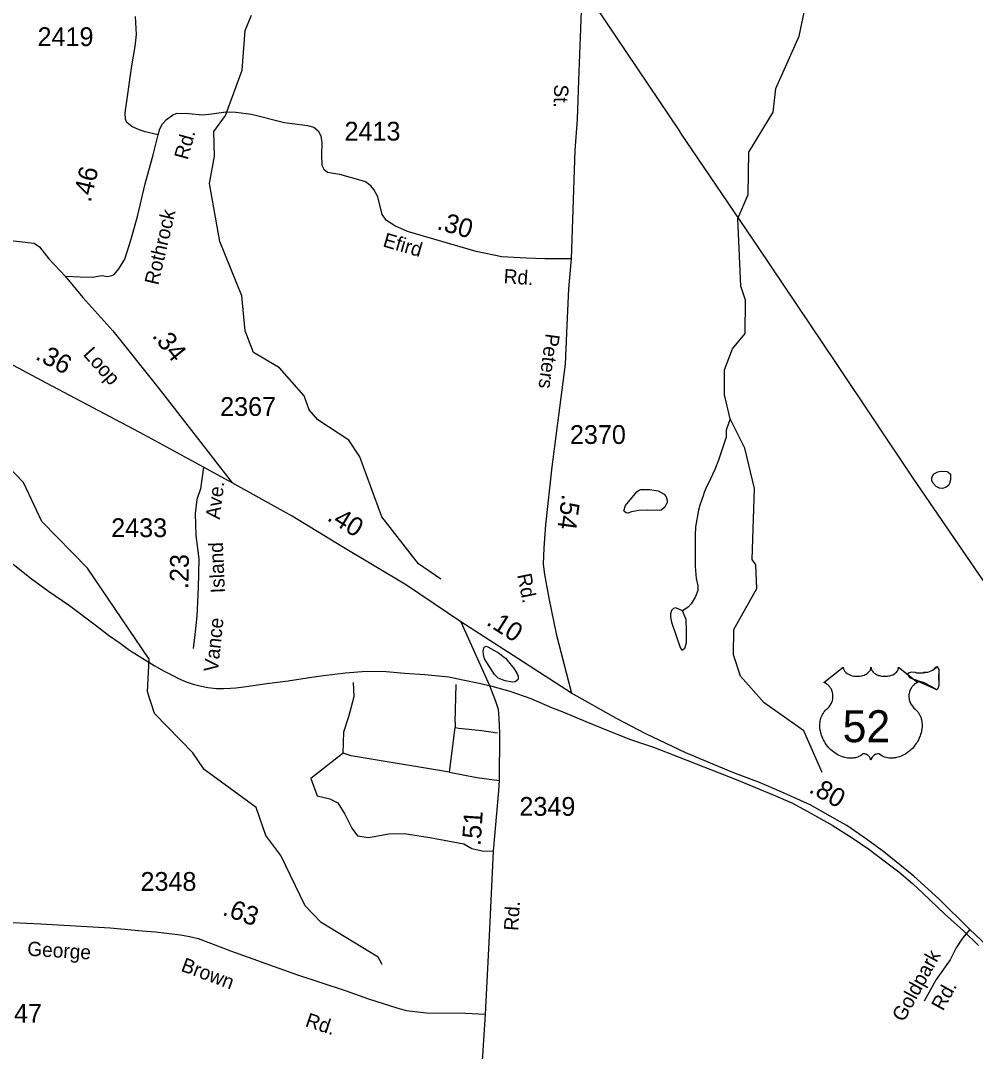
# Model space of a CAD drawing. Extents: x 1473865 to 1648260, y 639067 to 773536.
# Drawn here: x 1592007 to 1598356, y 650117 to 656971 of the extents above; entities that cross this region are included whole.
import ezdxf

# ---------------------------------------------------------------- set-up
doc = ezdxf.new("R2010")
doc.units = 0
for name, color, linetype in [('Exist Hydrographic Misc Water Feature', 7, 'Continuous'), ('Exist Railroad Mainline', 7, 'Continuous'), ('Exist Road Non-System Type 51', 7, 'Continuous'), ('Exist Road Non-System Type 51 Label', 7, 'Continuous'), ('Exist Road Primary US Attributed', 7, 'Continuous'), ('Exist Road Primary US Mileage Hundredths English Label', 7, 'Continuous'), ('Exist Road Primary US Shield CELL', 7, 'Continuous'), ('Exist Road Primary US Shield Number Label', 7, 'Continuous'), ('Exist Road Secondary Mileage Hundredths English Label', 7, 'Continuous'), ('Exist Road Secondary Type 41 Attributed', 7, 'Continuous'), ('Exist Road Secondary Type 51 Attributed', 7, 'Continuous'), ('Exist Road Secondary Type 51 Label', 7, 'Continuous'), ('Exist Road Secondary Type 51 Number Label', 7, 'Continuous'), ('Exist Utilities Electrical Transmission Line', 7, 'Continuous')]:
    doc.layers.add(name, color=color, linetype=linetype)

msp = doc.modelspace()

# ---------------------------------------------------------------- linework, layer by layer
at = {"layer": 'Exist Hydrographic Misc Water Feature'}
for points in [[(1597336.5, 651971.2), (1597215.5, 652249.4), (1596950.4, 652435.3), (1596794.5, 652612.4), (1596746.5, 652754.5), (1596748.5, 652921.9), (1596902.5, 653194.5), (1596896.5, 653352.2), (1596871.5, 653388.7), (1596886.5, 653861.1), (1596823.5, 654128.2), (1596725.5, 654323.9), (1596686.5, 654482.3), (1596688.5, 654649.6), (1596740.5, 654789.7), (1596824.5, 654889.8), (1596827.5, 655112.9), (1596795.5, 655205.5), (1596776.6, 655655.5), (1596845.6, 655815), (1596849.6, 656097.2), (1597011.5, 656363.1), (1597029.5, 656520.2), (1597184.5, 656868.3), (1597247.6, 657175.6)], [(1594802.4, 653256.6), (1594653.5, 653358.1), (1594408.5, 653671.5), (1594263.4, 654071.6), (1594189.5, 654181.5), (1593983.4, 654316.9), (1593925.5, 654383.7), (1593893.4, 654476.3), (1593729.5, 654663.4), (1593555.5, 654765.4), (1593499.5, 654907.6), (1593477.5, 655141.2), (1593331.5, 655501.9), (1593262.5, 655887.3), (1593297.4, 656070.4), (1593291.5, 656234.6), (1593368.5, 656341.4), (1593480.4, 656641.1), (1593500.5, 656906.6), (1593543.5, 657007.5)], [(1594410.5, 650694.4), (1594385.4, 650744.1), (1594005.4, 650975), (1593898.4, 651085.5), (1593736.5, 651420.3), (1593638.4, 651553.6), (1593573.4, 651738.6), (1593227.4, 651991.8), (1593153.4, 652101.7), (1592898.4, 652362.8), (1592850.4, 652508.2), (1592861.4, 652724.7), (1592452.4, 653330.3), (1592148.4, 653641.7), (1592026.4, 653900.2), (1591911.5, 654020.7), (1591847.4, 654179.5), (1591807.4, 654354.3), (1591660.4, 654573.9), (1591629.4, 654722.2), (1591602.5, 655192.2), (1591413.4, 655425.7), (1591372.5, 655442.9)], [(1596725.5, 654323.9), (1596698.7, 654248.9), (1596698.1, 654200.5), (1596685.6, 654160.6), (1596648.1, 654048.9), (1596623.2, 653985.4), (1596580, 653890.3), (1596565.7, 653865.9), (1596553.3, 653834.2), (1596544.9, 653812.2), (1596524, 653748.6), (1596515.6, 653716.8), (1596494.1, 653604.8), (1596493.4, 653549), (1596492.7, 653340.6), (1596499.6, 653260.9), (1596511, 653213), (1596510.5, 653181.1), (1596494.1, 653141.2), (1596465.5, 653093.3), (1596445.1, 653069.9), (1596408.7, 653046)], [(1598127.5, 653975.5), (1598167.7, 653973.1), (1598175.6, 653968.8), (1598189.3, 653954.6), (1598191.2, 653940.6), (1598190.8, 653916.8), (1598184.5, 653893.2), (1598176.3, 653881), (1598162.3, 653869), (1598138.1, 653859.6), (1598118.1, 653861.7), (1598094.3, 653873.6), (1598074.6, 653896.2), (1598066.7, 653910.3), (1598067.1, 653934.1), (1598079.4, 653958.5), (1598105.5, 653971.9), (1598127.5, 653975.5)], [(1596151.1, 653853.5), (1596191.1, 653852.7), (1596246.9, 653844.2), (1596286.7, 653821.3), (1596300.5, 653805.4), (1596306.2, 653783.2), (1596306.1, 653767.5), (1596291.5, 653735), (1596267.3, 653715.8), (1596253.3, 653713.6), (1596173.4, 653716.9), (1596117.3, 653713.9), (1596069.1, 653705.8), (1596044.9, 653696.5), (1596033.1, 653698.4), (1596025, 653705.1), (1596019.2, 653711), (1596029.5, 653746.9), (1596104.9, 653838.1), (1596119, 653849.3), (1596131, 653853.1), (1596151.1, 653853.5)], [(1596408.7, 653046), (1596363, 653066.7), (1596348.9, 653062.8), (1596334.8, 653049.2), (1596328.5, 653027.2), (1596328.1, 653003.4), (1596335.8, 652971.2), (1596393.5, 652801.8), (1596403.3, 652786), (1596423.5, 652797.9), (1596434, 652833.9), (1596434.9, 652913.4), (1596432, 652989.8), (1596408.7, 653046)], [(1595089.1, 652805.2), (1595103.1, 652811.5), (1595113.2, 652807.1), (1595184.7, 652766.3), (1595232.2, 652731.7), (1595289.2, 652660.8), (1595308.9, 652628.4), (1595316.6, 652612.7), (1595316.5, 652596.2), (1595312.4, 652588.1), (1595296.2, 652574.5), (1595276.2, 652572.5), (1595228.2, 652581.6), (1595182.4, 652598.1), (1595158.6, 652622.4), (1595092.1, 652727.2), (1595084.4, 652755.2), (1595082.8, 652779.1), (1595089.1, 652805.2)], [(1598104.3, 652673.7), (1598092.4, 652671.5), (1598070, 652649.8), (1598037.9, 652636.5), (1598013.9, 652637), (1598005.8, 652633.1), (1597965.9, 652633.1), (1597958, 652637.3), (1597934, 652637.8), (1597909.8, 652631.7), (1597903.7, 652626.1), (1597917.5, 652603.6), (1597977.1, 652581.1), (1598008.9, 652573.1), (1598064.8, 652544.1), (1598096.4, 652523.7), (1598104.5, 652527.7), (1598110.5, 652534.9), (1598114.8, 652555.3), (1598111.6, 652615.3), (1598116, 652639.1), (1598114.2, 652655.5), (1598104.3, 652673.7)], [(1598104.3, 652673.7), (1598070, 652649.8), (1598037.9, 652636.5), (1598005.8, 652633.1), (1597965.9, 652633.1), (1597958, 652637.3), (1597934, 652637.8), (1597909.8, 652631.7), (1597903.7, 652626.1), (1597917.5, 652603.6), (1598096.4, 652523.7), (1598104.5, 652527.7), (1598110.5, 652534.9), (1598114.8, 652555.3), (1598116, 652639.1), (1598114.2, 652655.5), (1598104.3, 652673.7)]]:
    msp.add_lwpolyline(points, dxfattribs=at)
at = {"layer": 'Exist Railroad Mainline'}
for points in [[(1591958.4, 653357.9), (1592077.3, 653262.6), (1592192.5, 653177.5), (1592331.4, 653082), (1592511.9, 652946.1), (1592591.7, 652884.3), (1592668.5, 652831.5), (1592731, 652785.4), (1592794.4, 652744.9), (1592894.4, 652682.5)], [(1592894.4, 652682.5), (1592961.2, 652644.9), (1593019.5, 652616.1), (1593057.7, 652597.3), (1593107.1, 652574.1), (1593154, 652558.2), (1593199.8, 652547), (1593252.4, 652537.6), (1593308.7, 652531), (1593355.3, 652529.3), (1593402.4, 652531.7), (1593437.4, 652534.4), (1593491.6, 652541.9), (1593643.7, 652562.3), (1593785.9, 652580.8), (1593912.2, 652601.5), (1594020.3, 652616.3), (1594166.4, 652634.8), (1594304.5, 652645.4), (1594438.5, 652643.9), (1594560.3, 652632.6), (1594694.2, 652623.3), (1594854.1, 652607.7), (1594947.8, 652588.6), (1595055.6, 652565.6), (1595141.4, 652544.6), (1595261, 652513.4), (1595400.5, 652464), (1595537.9, 652404.4), (1595623.5, 652369.6), (1595764.7, 652310.1), (1595912.2, 652250.5), (1596061.5, 652191.1), (1596214.9, 652139.4), (1596386.2, 652073.7), (1596764.6, 651925.8), (1596894, 651872.3), (1597011.3, 651823.9), (1597139, 651766.5), (1597258.1, 651702.5), (1597402.7, 651620.3), (1597537.3, 651536), (1597646.8, 651461.3), (1597757.8, 651377.5), (1597847.7, 651310), (1597937.5, 651233.4), (1598006.7, 651168.9), (1598151, 651031.4), (1598277.7, 650918.1), (1598376.6, 650821.1)]]:
    msp.add_lwpolyline(points, dxfattribs=at)
at = {"layer": 'Exist Road Non-System Type 51'}
for p, q in [((1594897.2, 652305.8), (1594903.4, 652555.8)), ((1594897.2, 652305.8), (1594897.5, 652271.2)), ((1594860, 651973.9), (1594897.5, 652271.2))]:
    msp.add_line(p, q, dxfattribs=at)
for points in [[(1592921.5, 656211.3), (1592931.9, 656251.4), (1592950.2, 656285.2), (1592976.4, 656312.9), (1593016.6, 656342.7), (1593046.8, 656355.1), (1593126.7, 656353.9), (1593216.5, 656345), (1593278.7, 656350.6), (1593372.6, 656365.9), (1593437.2, 656361.8), (1593542.9, 656348.3), (1593762.1, 656293), (1593913.8, 656274.5), (1593957.8, 656264), (1593985.5, 656239.3), (1594002.9, 656205.3), (1594010.1, 656159.1), (1594006.9, 656081.4), (1594009.9, 656011.3), (1594023.6, 655983), (1594047.4, 655962.9), (1594126.9, 655949.5), (1594270.4, 655911.4), (1594288.8, 655903.7)], [(1594151.5, 652100.8), (1594155.3, 652243), (1594189.9, 652342.9), (1594224.4, 652477.4), (1594220.6, 652569.6)], [(1594897.5, 652271.2), (1594920.3, 652266), (1595074, 652250), (1595179, 652236.2)], [(1594205.2, 652081.6), (1594151.5, 652100.8), (1593936.5, 651931.7)], [(1594860, 651973.9), (1594205.2, 652081.6)], [(1594860, 651973.9), (1595041.4, 651938.1), (1595188.4, 651917.3)], [(1593936.5, 651931.7), (1593978.7, 651816.5), (1594063.2, 651797.3), (1594116.9, 651770.4), (1594163, 651693.5), (1594209.1, 651601.3), (1594247.5, 651551.3), (1594320.4, 651539.8), (1594454.8, 651562.9), (1594558.5, 651566.7), (1594727.4, 651539.8), (1594953.9, 651497.6), (1595007.7, 651466.8), (1595076.8, 651451.4), (1595149.8, 651447.6)], [(1598319.1, 650928.2), (1598269.7, 650869.3), (1598227, 650805.9), (1598188, 650726.5), (1598094.3, 650595.7), (1598014.4, 650450.6)]]:
    msp.add_lwpolyline(points, dxfattribs=at)
at = {"layer": 'Exist Road Primary US Attributed'}
msp.add_line((1593413.5, 653896.9), (1593223.5, 654001), dxfattribs=at)
for points in [[(1593223.5, 654001), (1592833.9, 654214.2), (1592259.8, 654517.5), (1592180.2, 654560), (1591546.7, 654898.5)], [(1594934.2, 652973.9), (1594572.7, 653216.2), (1594142.1, 653473.6), (1593812.7, 653675.8), (1593413.5, 653896.9)], [(1595670.8, 652498.6), (1595282.7, 652749.2), (1594934.2, 652973.9)], [(1599158.9, 650137.8), (1598319.1, 650928.2), (1598112.2, 651130.7), (1597946.2, 651282.8), (1597747.9, 651444.2), (1597631, 651527.8), (1597501.9, 651619.2), (1597456.3, 651642.6), (1597258, 651757.4), (1597064.7, 651843.9), (1596919.7, 651905.6), (1596743.7, 651972.2), (1596429.8, 652101.9), (1596163.8, 652229.6), (1595969.2, 652329.9), (1595670.8, 652498.6)]]:
    msp.add_lwpolyline(points, dxfattribs=at)
at = {"layer": 'Exist Road Primary US Shield CELL'}
msp.add_lwpolyline([(1597477.3, 652672.4), (1597477.6, 652667.1), (1597478.9, 652660.7), (1597479.9, 652657.5), (1597482.9, 652651.2), (1597487.7, 652643.9), (1597494.5, 652636.7), (1597502.2, 652630.4), (1597507.3, 652627), (1597516.1, 652622.3), (1597526.1, 652618.1), (1597537.2, 652614.9), (1597548.5, 652612.6), (1597560.9, 652611.3), (1597573.1, 652611.1), (1597586.3, 652612), (1597600.9, 652614.9), (1597607.6, 652616.6), (1597615.2, 652619.2), (1597622.1, 652622.1), (1597629.8, 652626.2), (1597636, 652630.1), (1597640.8, 652633.6), (1597647.6, 652640.2), (1597653.1, 652646.9), (1597655.3, 652650.7), (1597657.3, 652654.4), (1597660, 652662.1), (1597660.8, 652665.5), (1597661.3, 652672.6), (1597661.7, 652666.7), (1597662.4, 652663), (1597663.3, 652659.3), (1597664.9, 652655.4), (1597667.6, 652650), (1597670.6, 652645.4), (1597676.4, 652638.6), (1597679.9, 652635.3), (1597683.2, 652632.6), (1597691.9, 652626.6), (1597702.2, 652621.5), (1597707.2, 652619.3), (1597712.3, 652617.4), (1597718.9, 652615.5), (1597725.6, 652613.9), (1597732.3, 652612.7), (1597739.1, 652611.7), (1597746.1, 652611.2), (1597751.8, 652611.1), (1597758.8, 652611.1), (1597765.3, 652611.5), (1597771.9, 652612.3), (1597779.2, 652613.5), (1597785, 652614.8), (1597792.8, 652616.8), (1597799.7, 652619.3), (1597805.9, 652622), (1597813.9, 652626.2), (1597820.3, 652630.2), (1597825, 652634), (1597830.7, 652639.2), (1597836, 652645.3), (1597839.1, 652649.8), (1597841.3, 652654.4), (1597843.3, 652659.3), (1597844.6, 652664.5), (1597845.2, 652669), (1597845.3, 652672.8), (1597973.9, 652570.3), (1597970.9, 652569.2), (1597963.9, 652565.8), (1597958.4, 652562.5), (1597949.5, 652556.3), (1597945.7, 652552.8), (1597941.9, 652549.3), (1597938.4, 652545.5), (1597935.4, 652541.9), (1597931.6, 652536.7), (1597928.3, 652531.6), (1597925, 652525.9), (1597922.6, 652520.9), (1597918.7, 652510.6), (1597916.8, 652504.1), (1597915.6, 652498.5), (1597914, 652487), (1597913.7, 652481.6), (1597913.7, 652476.2), (1597914, 652470.5), (1597914.5, 652465), (1597915.5, 652459.3), (1597916.4, 652454.3), (1597918, 652448.1), (1597920.3, 652441), (1597923.1, 652434.1), (1597929, 652422.9), (1597936.5, 652411.5), (1597941.9, 652405.1), (1597947.2, 652399.7), (1597955.2, 652393), (1597959.5, 652389.2), (1597964.4, 652384.2), (1597972.4, 652374.9), (1597975.7, 652370.5), (1597979, 652365.5), (1597982.1, 652360.4), (1597985.1, 652355), (1597987.5, 652350.2), (1597992, 652339.2), (1597995.3, 652328.5), (1597996.9, 652322.8), (1597999.3, 652310.2), (1598000.2, 652304), (1598001.2, 652291.7), (1598001.2, 652276.8), (1598000.1, 652262.7), (1597997.4, 652246.2), (1597995.2, 652236.3), (1597991.8, 652224.8), (1597988.5, 652214.9), (1597982.7, 652200.2), (1597977.5, 652189.6), (1597970.7, 652177.1), (1597966.1, 652169.6), (1597960.7, 652161.5), (1597953.9, 652152.2), (1597946, 652142.4), (1597936.5, 652132), (1597928.9, 652124.3), (1597918.8, 652115.3), (1597912.8, 652110.3), (1597904.1, 652103.8), (1597892.2, 652095.9), (1597880.6, 652089.1), (1597870.6, 652084), (1597861.8, 652080.2), (1597850.4, 652075.9), (1597831.4, 652070.6), (1597824.5, 652069.2), (1597816.3, 652068), (1597808.6, 652067.2), (1597801.2, 652066.8), (1597791.2, 652066.8), (1597781.2, 652067.5), (1597771.8, 652068.9), (1597762, 652070.9), (1597751.7, 652074), (1597742.4, 652077.6), (1597733, 652082.3), (1597717.1, 652092.3), (1597712.5, 652094.7), (1597709.9, 652095.4), (1597703.8, 652095.7), (1597698, 652094.5), (1597692.1, 652092.1), (1597688.5, 652090.2), (1597683.8, 652087.1), (1597680.1, 652084.2), (1597675.7, 652080.1), (1597672.7, 652076.6), (1597670.4, 652073.8), (1597665.9, 652066.8), (1597664.3, 652063.4), (1597662.6, 652059.1), (1597661.2, 652052.7), (1597659.1, 652060.8), (1597656.8, 652066.1), (1597654, 652070.6), (1597651.2, 652074.7), (1597646.7, 652079.8), (1597642.7, 652083.7), (1597637.8, 652087.7), (1597632.7, 652090.8), (1597628.5, 652092.9), (1597624.7, 652094.3), (1597620.1, 652095.5), (1597616.3, 652095.8), (1597613.2, 652095.7), (1597608.9, 652094.7), (1597603.1, 652090.5), (1597597.6, 652086.7), (1597591.6, 652083), (1597584.4, 652079.2), (1597579.2, 652076.8), (1597573, 652074.4), (1597565.7, 652071.9), (1597557.8, 652069.9), (1597549.7, 652068.3), (1597542.5, 652067.1), (1597534.8, 652066.5), (1597527.9, 652066.2), (1597520.7, 652066.3), (1597514, 652066.8), (1597506.1, 652067.5), (1597496.4, 652069), (1597488.4, 652070.8), (1597479.9, 652073.1), (1597471.1, 652075.8), (1597461.8, 652079.4), (1597450.1, 652084.5), (1597442, 652088.6), (1597429.1, 652096), (1597414.1, 652106.4), (1597402.7, 652115.6), (1597394.4, 652123.1), (1597382.2, 652135.6), (1597375, 652143.7), (1597363.7, 652158.3), (1597356.5, 652168.9), (1597351.8, 652176.6), (1597345, 652189.1), (1597341.3, 652196.9), (1597336.4, 652208.3), (1597332.6, 652218.7), (1597329.4, 652228.6), (1597327.7, 652234.9), (1597325.2, 652245.9), (1597323.7, 652253.8), (1597322.3, 652264.5), (1597321.5, 652275.8), (1597321.4, 652286.2), (1597321.6, 652294.9), (1597322.6, 652305), (1597324.3, 652315.7), (1597326.4, 652324.9), (1597328.2, 652331.5), (1597331, 652339.5), (1597334.6, 652348.4), (1597338.8, 652356.9), (1597342.9, 652364), (1597348, 652371.6), (1597353, 652378.1), (1597359.6, 652385.2), (1597366.4, 652391.8), (1597372.7, 652396.8), (1597380.1, 652404.1), (1597384, 652408.5), (1597388.7, 652414.7), (1597392.4, 652420.4), (1597395.3, 652425.5), (1597399.2, 652433), (1597401.6, 652438.6), (1597404.6, 652447.3), (1597406, 652453.4), (1597407.6, 652461.2), (1597408.6, 652468.6), (1597408.9, 652477.8), (1597408.7, 652485.4), (1597407.7, 652494.3), (1597406, 652502.8), (1597404, 652510.2), (1597400.8, 652518.7), (1597397.9, 652525), (1597393, 652533.4), (1597387.5, 652541.2), (1597381.9, 652547.6), (1597376.2, 652553.3), (1597370.7, 652557.6), (1597365.5, 652561.3), (1597359, 652565.2), (1597352.7, 652568.3), (1597348.7, 652569.9)], close=True, dxfattribs=at)
at = {"layer": 'Exist Road Secondary Type 41 Attributed'}
for points in [[(1592302.4, 655272.2), (1592404, 655267.2), (1592484, 655266), (1592546.8, 655275.5), (1592584.7, 655268.9), (1592613.9, 655276.5), (1592628.8, 655284.2), (1592659.4, 655321.8), (1592699.1, 655385.3), (1592740.2, 655510.5), (1592784.6, 655667.9), (1592836.1, 655886.9), (1592889, 656078.1), (1592921.5, 656211.3), (1592835.2, 656230.9), (1592794.5, 656244.7), (1592747.8, 656268.3), (1592714.3, 656294.8), (1592704.5, 656316.8), (1592703.2, 656358.8), (1592745.9, 656670.1), (1592767.9, 656799.7), (1592777.1, 656879.6), (1592771.3, 656997.9)], [(1589890, 656523.8), (1590043.8, 656431.4), (1590159.7, 656386.4), (1590376, 656300.3), (1591116.8, 655938.6), (1591269.4, 655861.2), (1591387.1, 655798.1), (1591459.9, 655759.2), (1591529.4, 655702.6), (1591563.7, 655668.1), (1591653.3, 655564.9), (1591681.7, 655555.1), (1591766.7, 655533.2), (1591882.4, 655515.4), (1592098.2, 655492.2), (1592133.7, 655467.7), (1592195.3, 655387), (1592302.4, 655272.2)], [(1592302.4, 655272.2), (1592421.8, 655130.8), (1592621.4, 654907.8), (1592920.6, 654533.6), (1593413.5, 653896.9)], [(1591857.9, 650977.6), (1592141.7, 650965.9), (1592603.4, 650937.9), (1592815.5, 650919.6), (1592903, 650912.1), (1593070.7, 650892.1), (1593131.1, 650881.3), (1593188.4, 650866.5), (1593351.9, 650805), (1593403.3, 650785.7), (1593841.1, 650628.2), (1594165.7, 650522), (1594321, 650466), (1594508.3, 650405.6), (1594570, 650389), (1594706.3, 650372.2), (1594966.4, 650370.2), (1595096.1, 650364.3)]]:
    msp.add_lwpolyline(points, dxfattribs=at)
at = {"layer": 'Exist Road Secondary Type 51 Attributed'}
for points in [[(1595594.7, 661223.7), (1595632.2, 660837.5), (1595670.7, 660557.4), (1595697.8, 660334.9), (1595715.7, 659901.6), (1595723.2, 659837.6), (1595733.6, 659617.5), (1595751.2, 659121), (1595754.1, 658870.3), (1595742.6, 658328.5), (1595733, 657983.8), (1595735.3, 657535.7), (1595736.8, 657091), (1595716.9, 656573.2), (1595707.9, 656316.3), (1595692.3, 656108.3), (1595668.7, 655386.7)], [(1595668.7, 655386.7), (1595492.4, 655387), (1595368.4, 655391), (1595206.5, 655401.4), (1595037.2, 655435.9), (1594579.2, 655568.8), (1594495.8, 655606.1), (1594440.3, 655642.8), (1594410.8, 655681.2), (1594382.6, 655799.6), (1594355.4, 655848), (1594336.7, 655872), (1594300.2, 655899), (1594288.8, 655903.7)], [(1595668.7, 655386.7), (1595651.2, 655186.8), (1595638.6, 654946.2), (1595627.3, 654687.2), (1595540.1, 654003.8), (1595497, 653618.3), (1595485.8, 653466.3), (1595480.9, 653356.3), (1595490.4, 653288.3), (1595519.2, 653130.3), (1595567.4, 652893.8), (1595670.8, 652498.6)], [(1593223.5, 654001), (1593203.3, 653858.7), (1593179.4, 653786.5), (1593167.8, 653693.7), (1593173.3, 653546.5), (1593191.8, 653391.9), (1593188.2, 653198.5), (1593178.2, 653012.1), (1593164.8, 652886), (1593154.2, 652795.4)], [(1594934.2, 652973.9), (1595124.3, 652550.3)], [(1595124.3, 652550.3), (1595165.8, 652445.8), (1595183.2, 652393.6), (1595187.3, 652331), (1595188.5, 652284.9), (1595190.5, 652230.4), (1595188.4, 651917.3), (1595184.8, 651850.6), (1595149.8, 651447.6), (1595122.5, 650885.6), (1595096.1, 650364.3)], [(1595096.1, 650364.3), (1595055, 649706.9)]]:
    msp.add_lwpolyline(points, dxfattribs=at)
at = {"layer": 'Exist Utilities Electrical Transmission Line'}
msp.add_lwpolyline([(1598462.1, 653168.1), (1597941.2, 653929.1), (1597428.5, 654698.2), (1596914.5, 655461.8), (1596392.6, 656229.1), (1596390.8, 656237.1), (1595617.1, 657387.1), (1594835.1, 658535), (1594071.4, 659676.7), (1593293.6, 660822.6)], dxfattribs=at)

# ---------------------------------------------------------------- texts
at = {"layer": 'Exist Road Non-System Type 51 Label'}
for s, p in [('Goldpark', (1597879.2, 650307.4)), ('Rd.', (1598140.5, 650380.7))]:
    msp.add_text(s, height=95, rotation=61.13213, dxfattribs=at).set_placement(p)
at = {"layer": 'Exist Road Primary US Mileage Hundredths English Label'}
for s, rotation, p in [('.36', 332.1508, (1592098.5, 654723.5)), ('.40', 328.46826, (1594038.4, 653653)), ('.10', 327.52877, (1595097.6, 652957.7)), ('.80', 331.06456, (1597241.8, 651843.3))]:
    msp.add_text(s, height=125, rotation=rotation, dxfattribs=at).set_placement(p)
at = {"layer": 'Exist Road Primary US Shield Number Label'}
msp.add_text('52', height=212.5, dxfattribs=at).set_placement((1597473, 652173.1))
at = {"layer": 'Exist Road Secondary Mileage Hundredths English Label'}
for s, rotation, p in [('.46', 76.78296, (1592472.4, 655758)), ('.30', 343.81515, (1594769.3, 655586.1)), ('.34', 308.64114, (1592877.2, 654873.7)), ('.54', 262.22987, (1595607.8, 653826.1)), ('.23', 88.92233, (1593122.3, 653190.5)), ('.51', 86.3046, (1595065.6, 651481.3)), ('.63', 340.21252, (1593343.3, 651026.4))]:
    msp.add_text(s, height=125, rotation=rotation, dxfattribs=at).set_placement(p)
at = {"layer": 'Exist Road Secondary Type 51 Label'}
for s, rotation, p in [('St.', 268.5587, (1595555.6, 656547.9)), ('Rd.', 74.53979, (1593117.9, 656040.9)), ('Rothrock', 76.78292, (1592922, 655208.1)), ('Efird', 343.81514, (1594410.5, 655471.3)), ('Rd.', 356.29701, (1595216.9, 655225.3)), ('Peters', 262.35894, (1595499, 654894.3)), ('Loop', 311.84275, (1592417.5, 654749.5)), ('Ave.', 82.84707, (1593330.9, 653651.5)), ('Island', 92.42566, (1593366, 653166.2)), ('Rd.', 281.53065, (1595308.3, 653285.3)), ('Vance', 83.92278, (1593318.7, 652637.4)), ('Rd.', 86.30453, (1595315, 650916.8)), ('George', 356.53697, (1592049.4, 650753.4)), ('Brown', 339.39717, (1593067.5, 650654)), ('Rd.', 341.88287, (1593894.2, 650285.2))]:
    msp.add_text(s, height=95, rotation=rotation, dxfattribs=at).set_placement(p)
at = {"layer": 'Exist Road Secondary Type 51 Number Label'}
for s, p in [('2419', (1592119.9, 656802.1)), ('2413', (1594160.8, 656173.7)), ('2367', (1593333.9, 654342.8)), ('2370', (1595659.7, 654156.4)), ('2433', (1592609.4, 653536.6)), ('2349', (1595323.9, 651683.4)), ('2348', (1592804.2, 651184.4)), ('2347', (1591777.6, 650308))]:
    msp.add_text(s, height=125, dxfattribs=at).set_placement(p)

doc.saveas('drawing.dxf')
